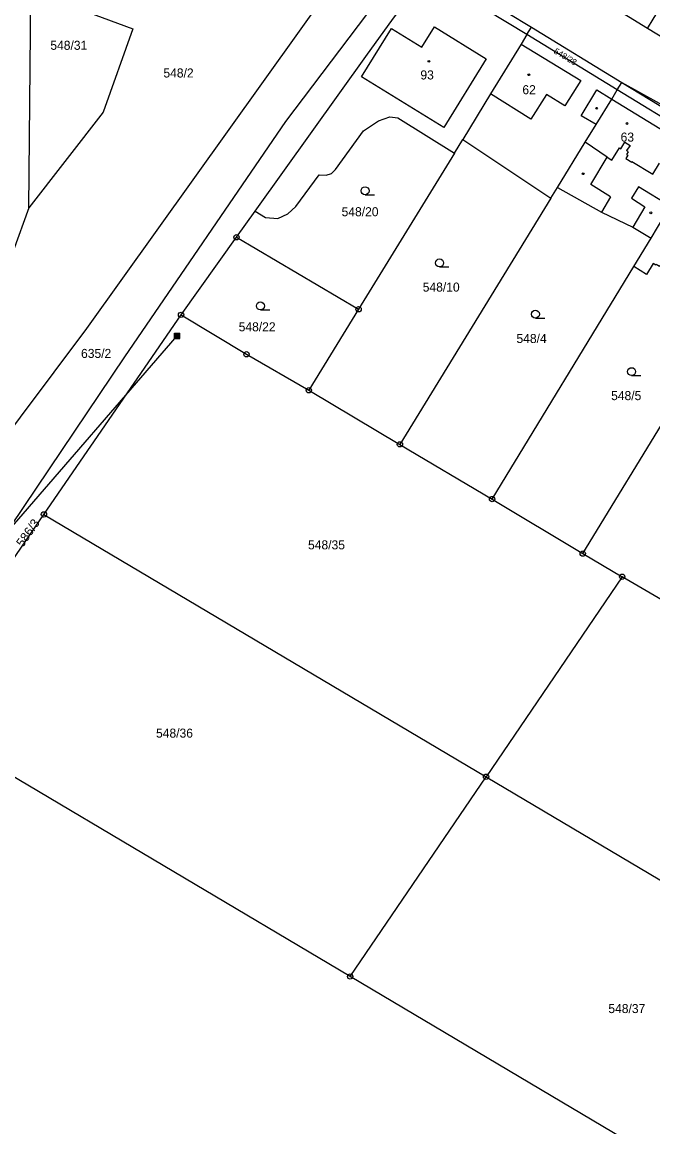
# Model space of a CAD drawing. Extents: x -758582 to -751794, y -998770 to -994350.
# Drawn here: x -754496.6 to -754377.8, y -997140.7 to -996932.8 of the extents above; entities that cross this region are included whole.
import ezdxf

# ---------------------------------------------------------------- set-up
doc = ezdxf.new("R2010")
doc.units = 0
for name, color, linetype in [('Hranice parcel', 7, 'Continuous'), ('Parcelní čísla', 7, 'Continuous'), ('Poz předměty', 7, 'Continuous'), ('Vnitřní kresba', 7, 'Continuous'), ('Značky bodu BP', 7, 'Continuous'), ('Značky budov', 7, 'Continuous'), ('Značky kultur', 7, 'Continuous')]:
    doc.layers.add(name, color=color, linetype=linetype)

msp = doc.modelspace()

# ---------------------------------------------------------------- linework, layer by layer
at = {"layer": 'Hranice parcel'}
for p, q in [((-754495.32, -996967.75), (-754494.83, -996917.27)), ((-754422.28, -996920.5), (-754400.7, -996933.73)), ((-754401.52, -996935.1), (-754420.48, -996923.69)), ((-754401.52, -996935.1), (-754400.7, -996933.73)), ((-754400.7, -996933.73), (-754383.67, -996944.19)), ((-754384.54, -996945.57), (-754401.52, -996935.1)), ((-754384.54, -996945.57), (-754383.67, -996944.19)), ((-754383.67, -996944.19), (-754366.1, -996953.94)), ((-754383.67, -996944.19), (-754366.52, -996954.61)), ((-754415.18, -996957.44), (-754413.6, -996954.87)), ((-754413.6, -996954.87), (-754397, -996965.96)), ((-754415.18, -996957.44), (-754433.22, -996986.84)), ((-754397, -996965.96), (-754395.75, -996963.9)), ((-754397, -996965.96), (-754425.44, -997012.27)), ((-754495.32, -996967.75), (-754501.82, -996985.66)), ((-754378.16, -996973.49), (-754374.58, -996967.43)), ((-754456.21, -996973.29), (-754452.71, -996968.39)), ((-754466.66, -996987.9), (-754456.21, -996973.29)), ((-754456.21, -996973.29), (-754433.22, -996986.84)), ((-754381.39, -996978.8), (-754378.16, -996973.49)), ((-754408.09, -997022.58), (-754381.39, -996978.8)), ((-754433.22, -996986.84), (-754442.59, -997002.09)), ((-754492.47, -997025.46), (-754466.66, -996987.9)), ((-754442.59, -997002.09), (-754425.44, -997012.27)), ((-754425.44, -997012.27), (-754408.09, -997022.58)), ((-754408.09, -997022.58), (-754391.03, -997032.84)), ((-754492.47, -997025.46), (-754409.22, -997074.84)), ((-754391.03, -997032.84), (-754383.59, -997037.19)), ((-754383.59, -997037.19), (-754409.22, -997074.84)), ((-754373.8, -997042.91), (-754383.59, -997037.19)), ((-754434.82, -997112.43), (-754518.16, -997063.01)), ((-754434.82, -997112.43), (-754409.22, -997074.84)), ((-754409.22, -997074.84), (-754326.01, -997124.2)), ((-754351.33, -997161.95), (-754434.82, -997112.43))]:
    msp.add_line(p, q, dxfattribs=at)
for points in [[(-754475.96, -996910.38), (-754484.38, -996930.86), (-754475.75, -996934.09), (-754481.31, -996949.73), (-754495.32, -996967.75)], [(-754521.77, -997040.26), (-754484.43, -996990.49), (-754431.11, -996915.96)], [(-754423.15, -996919.95), (-754446.99, -996951.48), (-754477.33, -996995.8), (-754522.5, -997062.87)], [(-754378.83, -996933.97), (-754377.74, -996932.26), (-754369.89, -996919.43)], [(-754452.71, -996968.39), (-754431.57, -996938.85), (-754426.99, -996932.52), (-754420.48, -996923.69)], [(-754378.83, -996933.97), (-754382.41, -996931.81), (-754394.81, -996924.23)], [(-754362.79, -996943.71), (-754366.69, -996941.33), (-754378.83, -996933.97)], [(-754401.52, -996935.1), (-754402.61, -996936.93), (-754408.36, -996946.29), (-754413.6, -996954.87)], [(-754395.75, -996963.9), (-754390.54, -996955.37), (-754388.5, -996952.07), (-754385.57, -996947.29), (-754384.54, -996945.57)], [(-754367.41, -996956.01), (-754371.18, -996953.71), (-754384.54, -996945.57)], [(-754452.71, -996968.39), (-754450.74, -996969.56), (-754448.44, -996969.77), (-754446.56, -996968.89), (-754445.07, -996967.52), (-754440.64, -996961.52), (-754439.34, -996961.62), (-754438.32, -996961.31), (-754437.6, -996960.56), (-754432.32, -996953.24), (-754429.51, -996951.4), (-754427.34, -996950.63), (-754425.84, -996950.79), (-754415.18, -996957.44)], [(-754395.75, -996963.9), (-754387.5, -996968.6), (-754381.59, -996971.38), (-754378.16, -996973.49)], [(-754368.79, -996970.6), (-754370.57, -996973.68), (-754371.79, -996972.96), (-754373.55, -996975.81), (-754374.38, -996975.35), (-754376.57, -996978.82), (-754377.19, -996978.44), (-754377.27, -996978.55), (-754377.78, -996978.26), (-754379.02, -996980.29), (-754381.39, -996978.8)], [(-754466.66, -996987.9), (-754454.33, -996995.31), (-754442.59, -997002.09)], [(-754391.03, -997032.84), (-754374.11, -997005.21), (-754373.87, -997005.32)], [(-754518.16, -997063.01), (-754513.86, -997056.6), (-754492.47, -997025.46)]]:
    msp.add_lwpolyline(points, dxfattribs=at)
at = {"layer": 'Poz předměty'}
for p, q in [((-754499.22, -997028.64), (-754467.39, -996991.86)), ((-754467.89, -996991.36), (-754466.89, -996991.36)), ((-754467.89, -996992.36), (-754467.89, -996991.36)), ((-754467.89, -996991.56), (-754466.89, -996991.56)), ((-754467.89, -996991.76), (-754466.89, -996991.76)), ((-754467.89, -996991.96), (-754466.89, -996991.96)), ((-754467.89, -996992.16), (-754466.89, -996992.16)), ((-754467.89, -996992.36), (-754466.89, -996992.36)), ((-754467.69, -996992.36), (-754467.69, -996991.36)), ((-754467.49, -996992.36), (-754467.49, -996991.36)), ((-754467.29, -996992.36), (-754467.29, -996991.36)), ((-754467.09, -996992.36), (-754467.09, -996991.36)), ((-754466.89, -996992.36), (-754466.89, -996991.36))]:
    msp.add_line(p, q, dxfattribs=at)
at = {"layer": 'Vnitřní kresba'}
for p, q in [((-754432.67, -996943.1), (-754427.06, -996934.01)), ((-754427.06, -996934.01), (-754421.32, -996937.54)), ((-754421.32, -996937.54), (-754418.95, -996933.68)), ((-754418.95, -996933.68), (-754409.18, -996939.71)), ((-754402.61, -996936.93), (-754391.41, -996943.78)), ((-754409.18, -996939.71), (-754417.16, -996952.66)), ((-754417.16, -996952.66), (-754432.67, -996943.1)), ((-754391.41, -996943.78), (-754394.37, -996948.54)), ((-754400.78, -996951.09), (-754408.36, -996946.29)), ((-754397.87, -996946.45), (-754400.78, -996951.09)), ((-754394.37, -996948.54), (-754397.87, -996946.45)), ((-754391.29, -996950.42), (-754388.36, -996945.55)), ((-754388.36, -996945.55), (-754385.57, -996947.29)), ((-754385.57, -996947.29), (-754372.18, -996955.49)), ((-754388.5, -996952.07), (-754391.29, -996950.42)), ((-754386.4, -996958.23), (-754390.54, -996955.37)), ((-754383.88, -996956.63), (-754383.12, -996955.4)), ((-754383.12, -996955.4), (-754382.11, -996956.01)), ((-754385.55, -996958.77), (-754384.13, -996956.48)), ((-754384.13, -996956.48), (-754383.88, -996956.63)), ((-754382.51, -996957.87), (-754382.88, -996958.48)), ((-754382.11, -996956.01), (-754382.78, -996956.99)), ((-754382.47, -996957.19), (-754382.78, -996956.99)), ((-754382.47, -996957.19), (-754382.78, -996957.72)), ((-754382.78, -996957.72), (-754382.51, -996957.87)), ((-754389.5, -996963.38), (-754386.4, -996958.23)), ((-754386.4, -996958.23), (-754385.55, -996958.77)), ((-754382.88, -996958.48), (-754381.81, -996959.15)), ((-754381.81, -996959.15), (-754381.75, -996959.06)), ((-754381.75, -996959.06), (-754377.84, -996961.41)), ((-754377.84, -996961.41), (-754376.57, -996959.34)), ((-754385.77, -996965.71), (-754389.5, -996963.38)), ((-754380.5, -996963.81), (-754381.86, -996965.93)), ((-754374.58, -996967.43), (-754380.5, -996963.81)), ((-754385.77, -996965.71), (-754387.5, -996968.6)), ((-754381.86, -996965.93), (-754379.36, -996967.54)), ((-754379.36, -996967.54), (-754381.59, -996971.38))]:
    msp.add_line(p, q, dxfattribs=at)
at = {"layer": 'Značky bodu BP'}
for centre, radius in [((-754456.21, -996973.29), 0.5), ((-754456.21, -996973.29), 0.0303), ((-754433.22, -996986.84), 0.5), ((-754433.22, -996986.84), 0.0303), ((-754466.66, -996987.9), 0.5), ((-754466.66, -996987.9), 0.0303), ((-754454.33, -996995.31), 0.5), ((-754454.33, -996995.31), 0.0303), ((-754442.59, -997002.09), 0.5), ((-754442.59, -997002.09), 0.0303), ((-754425.44, -997012.27), 0.5), ((-754425.44, -997012.27), 0.0303), ((-754408.09, -997022.58), 0.5), ((-754408.09, -997022.58), 0.0303), ((-754492.47, -997025.46), 0.5), ((-754492.47, -997025.46), 0.0303), ((-754391.03, -997032.84), 0.5), ((-754391.03, -997032.84), 0.0303), ((-754383.59, -997037.19), 0.5), ((-754383.59, -997037.19), 0.0303), ((-754409.22, -997074.84), 0.5), ((-754409.22, -997074.84), 0.0303), ((-754434.82, -997112.43), 0.5), ((-754434.82, -997112.43), 0.0303)]:
    msp.add_circle(centre, radius, dxfattribs=at)
at = {"layer": 'Značky budov'}
for centre in [(-754419.98, -996940.18), (-754401.18, -996942.7), (-754388.4, -996949.02), (-754382.69, -996951.88), (-754390.95, -996961.33), (-754378.2, -996968.69)]:
    msp.add_circle(centre, 0.175, dxfattribs=at)
at = {"layer": 'Značky kultur'}
for p, q in [((-754432.01, -996965.3), (-754430.26, -996965.3)), ((-754417.99, -996978.87), (-754416.24, -996978.87)), ((-754451.71, -996986.97), (-754449.96, -996986.97)), ((-754399.94, -996988.52), (-754398.19, -996988.52)), ((-754381.82, -996999.34), (-754380.07, -996999.34))]:
    msp.add_line(p, q, dxfattribs=at)
for centre in [(-754432.01, -996964.55), (-754417.99, -996978.12), (-754451.71, -996986.22), (-754399.94, -996987.77), (-754381.82, -996998.59)]:
    msp.add_circle(centre, 0.75, dxfattribs=at)

# ---------------------------------------------------------------- texts
at = {"layer": 'Parcelní čísla'}
for s, p in [('548/31', (-754491.27, -996938.01)), ('548/2', (-754469.98, -996943.22)), ('93', (-754421.59, -996943.59)), ('62', (-754402.39, -996946.37)), ('63', (-754383.89, -996955.29)), ('548/20', (-754436.43, -996969.34)), ('548/10', (-754421.15, -996983.52)), ('548/22', (-754455.81, -996991)), ('548/4', (-754403.5, -996993.2)), ('635/2', (-754485.49, -996996.01)), ('548/5', (-754385.68, -997003.95)), ('548/35', (-754442.75, -997032.04)), ('548/36', (-754471.37, -997067.48)), ('548/37', (-754386.2, -997119.32))]:
    msp.add_text(s, height=1.7, dxfattribs=at).set_placement(p)
for s, height, rotation, p in [('548/28', 1.14, 329, (-754396.58, -996938.59)), ('586/3', 1.7, 55, (-754496.44, -997031.74))]:
    msp.add_text(s, height=height, rotation=rotation, dxfattribs=at).set_placement(p)

doc.saveas('drawing.dxf')
